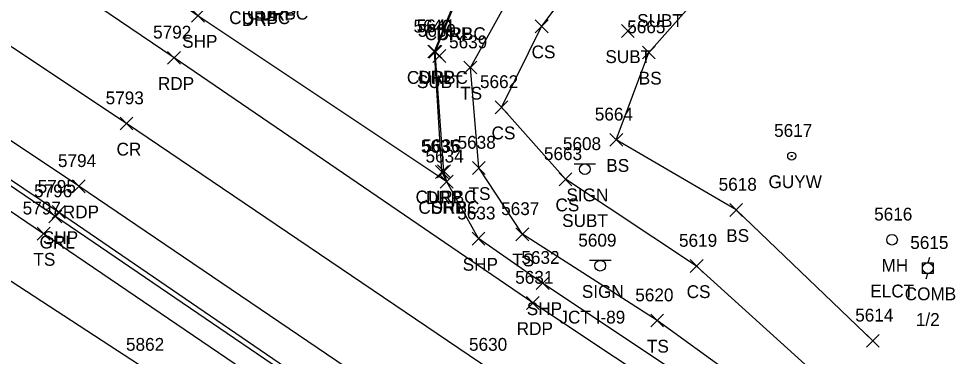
# Model space of a CAD drawing. Extents: x 1505656 to 1508446, y 700805 to 703031.
# Drawn here: x 1508219 to 1508365, y 700892.9 to 700945.6 of the extents above; entities that cross this region are included whole.
import ezdxf

# ---------------------------------------------------------------- set-up
doc = ezdxf.new("R2010")
doc.units = 0
for name, color, linetype in [('L_A', 7, 'Continuous'), ('L_I', 7, 'Continuous'), ('L_TIC', 7, 'Continuous'), ('LELB', 7, 'Continuous'), ('P_A', 7, 'Continuous'), ('P_I', 7, 'Continuous'), ('P_TIC', 7, 'Continuous'), ('PET', 7, 'Continuous'), ('PRC', 7, 'Continuous'), ('PSP', 7, 'Continuous'), ('R_A', 7, 'Continuous'), ('R_I', 7, 'Continuous'), ('R_TIC', 7, 'Continuous'), ('RC', 7, 'Continuous'), ('RDP', 7, 'Continuous'), ('RGR', 7, 'Continuous'), ('S_A', 7, 'Continuous'), ('S_C', 7, 'Continuous'), ('S_I', 7, 'Continuous'), ('SSGN', 7, 'Continuous'), ('U_A', 7, 'Continuous'), ('U_C', 7, 'Continuous'), ('U_I', 7, 'Continuous'), ('U_TIC', 7, 'Continuous'), ('UP', 7, 'Continuous'), ('UPGW', 7, 'Continuous'), ('UUMH', 7, 'Continuous')]:
    doc.layers.add(name, color=color, linetype=linetype)

msp = doc.modelspace()

# ---------------------------------------------------------------- linework, layer by layer
at = {"layer": 'L_TIC'}
for points in [[(1508299.49, 700943.38), (1508301.49, 700945.38)], [(1508301.49, 700943.38), (1508299.49, 700945.38)], [(1508316.19, 700939.29), (1508318.19, 700941.29)], [(1508318.19, 700939.29), (1508316.19, 700941.29)], [(1508288.39, 700936.94), (1508290.39, 700938.94)], [(1508290.39, 700936.94), (1508288.39, 700938.94)], [(1508293.25, 700930.74), (1508295.25, 700932.74)], [(1508295.25, 700930.74), (1508293.25, 700932.74)], [(1508311.13, 700925.67), (1508313.13, 700927.67)], [(1508313.13, 700925.67), (1508311.13, 700927.67)], [(1508289.7, 700921.28), (1508291.7, 700923.28)], [(1508291.7, 700921.28), (1508289.7, 700923.28)], [(1508303.21, 700919.51), (1508305.21, 700921.51)], [(1508305.21, 700919.51), (1508303.21, 700921.51)], [(1508303.21, 700919.51), (1508305.21, 700921.51)], [(1508305.21, 700919.51), (1508303.21, 700921.51)], [(1508329.82, 700914.73), (1508331.82, 700916.73)], [(1508331.82, 700914.73), (1508329.82, 700916.73)], [(1508221.89, 700911.02), (1508223.89, 700913.02)], [(1508223.89, 700911.02), (1508221.89, 700913.02)], [(1508296.5, 700910.93), (1508298.5, 700912.93)], [(1508298.5, 700910.93), (1508296.5, 700912.93)], [(1508323.65, 700905.98), (1508325.65, 700907.98)], [(1508325.65, 700905.98), (1508323.65, 700907.98)], [(1508317.49, 700897.47), (1508319.49, 700899.47)], [(1508319.49, 700897.47), (1508317.49, 700899.47)], [(1508351.1, 700894.32), (1508353.1, 700896.32)], [(1508353.1, 700894.32), (1508351.1, 700896.32)]]:
    msp.add_lwpolyline(points, dxfattribs=at)
at = {"layer": 'LELB'}
for points in [[(1508341.92, 700881.5), (1508318.49, 700898.47), (1508297.5, 700911.93), (1508290.7, 700922.28), (1508289.39, 700937.94), (1508297.09, 700951.83), (1508308.03, 700965.67), (1508326.08, 700976.14)], [(1508320.4, 700845.93), (1508281.14, 700872.33), (1508222.89, 700912.02), (1508187.62, 700935.98), (1508155.8, 700957.09), (1508138.7, 700965.11)], [(1508321.01, 700965.64), (1508308.92, 700955.66), (1508300.49, 700944.38), (1508294.25, 700931.74), (1508304.21, 700920.51)], [(1508316.48, 700841.44), (1508278.07, 700865.05), (1508239.04, 700890.76), (1508194.36, 700919.85), (1508152.86, 700952), (1508140.82, 700954.79), (1508132.27, 700953.56), (1508118.9, 700950.1), (1508105.54, 700945.9), (1508092.5, 700934.1), (1508084.21, 700930.56), (1508081.86, 700927.37), (1508080.22, 700924.62), (1508084.67, 700923.14), (1508097.36, 700925.85), (1508110.7, 700930.42), (1508126.08, 700933.28), (1508140.56, 700929.31)], [(1508352.1, 700895.32), (1508330.82, 700915.73), (1508312.13, 700926.67), (1508317.19, 700940.29), (1508328.41, 700952.97)], [(1508346.42, 700887.19), (1508324.65, 700906.98), (1508304.21, 700920.51)]]:
    msp.add_lwpolyline(points, dxfattribs=at)
at = {"layer": 'P_TIC'}
for points in [[(1508245.94, 700945.03), (1508247.94, 700947.03)], [(1508247.94, 700945.03), (1508245.94, 700947.03)], [(1508242.21, 700938.46), (1508244.21, 700940.46)], [(1508244.21, 700938.46), (1508242.21, 700940.46)], [(1508234.81, 700928.21), (1508236.81, 700930.21)], [(1508236.81, 700928.21), (1508234.81, 700930.21)], [(1508284.71, 700919.13), (1508286.71, 700921.13)], [(1508286.71, 700919.13), (1508284.71, 700921.13)], [(1508227.39, 700918.42), (1508229.39, 700920.42)], [(1508229.39, 700918.42), (1508227.39, 700920.42)], [(1508224.23, 700914.4), (1508226.23, 700916.4)], [(1508226.23, 700914.4), (1508224.23, 700916.4)], [(1508289.66, 700910.25), (1508291.66, 700912.25)], [(1508291.66, 700910.25), (1508289.66, 700912.25)], [(1508299.65, 700903.32), (1508301.65, 700905.32)], [(1508301.65, 700903.32), (1508299.65, 700905.32)], [(1508298.12, 700900.22), (1508300.12, 700902.22)], [(1508300.12, 700900.22), (1508298.12, 700902.22)]]:
    msp.add_lwpolyline(points, dxfattribs=at)
at = {"layer": 'PET'}
for points in [[(1508337.31, 700875.8), (1508299.12, 700901.22), (1508243.21, 700939.46), (1508171.95, 700987.77), (1508130.48, 701015.52), (1508098, 701037.64), (1508055.47, 701066.53), (1508022.23, 701089.23), (1507988.57, 701112.23), (1507963.26, 701129.32), (1507945.8, 701141.83), (1507902.27, 701172.19), (1507883.2, 701183.96), (1507860.24, 701201.06), (1507835.12, 701217.44), (1507805.58, 701238.78), (1507763.25, 701266.99), (1507728.86, 701291.36), (1507688.43, 701318.43), (1507655.64, 701340.89)], [(1508325.47, 700853.93), (1508286.34, 700880.08), (1508228.39, 700919.42), (1508193.53, 700942.69), (1508162.03, 700964.2), (1508126.36, 700988.76), (1508069.26, 701027.69), (1508039.88, 701046.84), (1507982.91, 701086.28), (1507949.88, 701109.29), (1507927.44, 701124.58), (1507885.02, 701153.86), (1507843.8, 701182.01), (1507811.49, 701204.8), (1507770.51, 701232.43), (1507732.44, 701258.92), (1507681.2, 701293.35)]]:
    msp.add_lwpolyline(points, dxfattribs=at)
at = {"layer": 'PRC'}
msp.add_lwpolyline([(1508330.81, 700865.18), (1508292.58, 700890.76), (1508235.81, 700929.21), (1508200.17, 700953), (1508165.62, 700976.67), (1508123.91, 701005.48), (1508090.88, 701028.02), (1508048, 701056.52), (1508015.22, 701078.96), (1507981.58, 701102.27), (1507956.81, 701119), (1507935.36, 701133.83), (1507892.74, 701162.9), (1507856.87, 701187.72), (1507818.46, 701214.03), (1507776.64, 701243.14), (1507739.63, 701268.4), (1507687.66, 701303.5)], dxfattribs=at)
at = {"layer": 'PSP'}
for points in [[(1508339.2, 700878.52), (1508300.65, 700904.32), (1508290.66, 700911.25), (1508285.71, 700920.13), (1508246.94, 700946.03), (1508214.54, 700968.68), (1508208.31, 700968.43), (1508200.27, 700972.31), (1508174.14, 700990.25), (1508132.47, 701018.55), (1508100.45, 701040.48), (1508057.36, 701069.9), (1508024.07, 701092.52), (1507991.15, 701114.56), (1507965.56, 701132.67), (1507948.13, 701145), (1507904.26, 701176.52), (1507885.27, 701189.48), (1507863.62, 701204.84), (1507839.06, 701222.13), (1507808.57, 701243.06), (1507766.97, 701271.37), (1507732.08, 701295.24), (1507690.9, 701323.18)], [(1508322.11, 700849.23), (1508283.29, 700875.62), (1508225.23, 700915.4), (1508190.18, 700938.93), (1508158.85, 700960.02), (1508133.58, 700977.43), (1508108.68, 700994.35), (1508066.55, 701022.65), (1508035.75, 701043.71), (1507979.02, 701080.76), (1507948.09, 701102.19), (1507924.34, 701119.43), (1507882.16, 701148.7), (1507840.1, 701177.09), (1507807.52, 701199.39), (1507768.58, 701225.94), (1507728.95, 701254.66), (1507678.68, 701288.49)]]:
    msp.add_lwpolyline(points, dxfattribs=at)
at = {"layer": 'R_TIC'}
for points in [[(1508282.78, 700939.44), (1508284.78, 700941.44)], [(1508284.78, 700939.44), (1508282.78, 700941.44)], [(1508282.92, 700939.4), (1508284.92, 700941.4)], [(1508284.92, 700939.4), (1508282.92, 700941.4)], [(1508283.97, 700920.66), (1508285.97, 700922.66)], [(1508285.97, 700920.66), (1508283.97, 700922.66)], [(1508284.27, 700920.75), (1508286.27, 700922.75)], [(1508286.27, 700920.75), (1508284.27, 700922.75)], [(1508284.71, 700919.13), (1508286.71, 700921.13)], [(1508286.71, 700919.13), (1508284.71, 700921.13)], [(1508284.71, 700919.13), (1508286.71, 700921.13)], [(1508286.71, 700919.13), (1508284.71, 700921.13)], [(1508223.72, 700913.71), (1508225.72, 700915.71)], [(1508225.72, 700913.71), (1508223.72, 700915.71)]]:
    msp.add_lwpolyline(points, dxfattribs=at)
at = {"layer": 'RC'}
msp.add_lwpolyline([(1508285.71, 700920.13), (1508285.27, 700921.75), (1508283.92, 700940.4), (1508286.69, 700947.22), (1508291.35, 700954.18), (1508292.54, 700955.92), (1508293.35, 700957.1), (1508294.35, 700958.55), (1508299.61, 700965.75), (1508312.86, 700976.74)], dxfattribs=at)
at = {"layer": 'RDP'}
msp.add_lwpolyline([(1508285.71, 700920.13), (1508284.97, 700921.66), (1508283.78, 700940.44), (1508286.56, 700947.24), (1508291.3, 700954.3)], dxfattribs=at)
at = {"layer": 'RGR'}
msp.add_lwpolyline([(1508321.64, 700848.45), (1508282.99, 700874.96), (1508224.72, 700914.71), (1508189.84, 700938.49), (1508158.41, 700959.67), (1508127.22, 700975.17)], dxfattribs=at)
at = {"layer": 'SSGN'}
for p, q in [((1508305.57, 700922.93), (1508308.9, 700922.93)), ((1508307.22, 700922.09), (1508307.22, 700922.09)), ((1508307.98, 700907.87), (1508311.31, 700907.87)), ((1508309.63, 700907.03), (1508309.63, 700907.03))]:
    msp.add_line(p, q, dxfattribs=at)
for centre in [(1508307.22, 700922.09), (1508309.63, 700907.03)]:
    msp.add_circle(centre, 0.833, dxfattribs=at)
at = {"layer": 'U_TIC'}
for points in [[(1508312.93, 700942.64), (1508314.93, 700944.64)], [(1508314.93, 700942.64), (1508312.93, 700944.64)], [(1508283.56, 700938.74), (1508285.56, 700940.74)], [(1508285.56, 700938.74), (1508283.56, 700940.74)]]:
    msp.add_lwpolyline(points, dxfattribs=at)
at = {"layer": 'UP'}
for p, q in [((1508359.85, 700905.81), (1508359.85, 700907.47)), ((1508359.85, 700907.47), (1508361.52, 700907.47)), ((1508360.93, 700908.31), (1508360.68, 700907.47)), ((1508361.52, 700907.47), (1508361.52, 700905.81)), ((1508360.68, 700906.64), (1508360.68, 700906.64)), ((1508361.52, 700905.81), (1508359.85, 700905.81)), ((1508360.43, 700904.97), (1508360.68, 700905.81))]:
    msp.add_line(p, q, dxfattribs=at)
msp.add_circle((1508360.68, 700906.64), 0.833, dxfattribs=at)
at = {"layer": 'UPGW'}
for radius in [0.625, 0.0833]:
    msp.add_circle((1508339.46, 700924.13), radius, dxfattribs=at)
at = {"layer": 'UUMH'}
for p, q in [((1508355.1, 700911.08), (1508355.1, 700911.08)), ((1508355.94, 700911.08), (1508355.94, 700911.08))]:
    msp.add_line(p, q, dxfattribs=at)
msp.add_circle((1508355.1, 700911.08), 0.833, dxfattribs=at)

# ---------------------------------------------------------------- texts
at = {"layer": 'L_A'}
for s, p in [('CS', (1508298.93, 700939.38)), ('BS', (1508315.63, 700935.29)), ('TS', (1508287.8, 700932.94)), ('CS', (1508292.69, 700926.74)), ('BS', (1508310.57, 700921.67)), ('TS', (1508289.11, 700917.28)), ('CS', (1508302.65, 700915.51)), ('CS', (1508302.65, 700915.51)), ('BS', (1508329.26, 700910.73)), ('TS', (1508221.3, 700907.02)), ('TS', (1508295.91, 700906.93)), ('CS', (1508323.09, 700901.98)), ('TS', (1508316.9, 700893.47))]:
    msp.add_text(s, height=2, dxfattribs=at).set_placement(p)
at = {"layer": 'L_I'}
for s, p in [('5665', (1508313.83, 700943.29)), ('5639', (1508286.07, 700940.94)), ('5662', (1508290.89, 700934.74)), ('5664', (1508308.78, 700929.67)), ('5638', (1508287.4, 700925.28)), ('5663', (1508300.85, 700923.51)), ('5663', (1508300.85, 700923.51)), ('5618', (1508328.08, 700918.73)), ('5797', (1508219.63, 700915.02)), ('5637', (1508294.19, 700914.93)), ('5619', (1508321.9, 700909.98)), ('5620', (1508315.09, 700901.47)), ('5614', (1508349.36, 700898.32)), ('5862', (1508235.73, 700893.76))]:
    msp.add_text(s, height=2, dxfattribs=at).set_placement(p)
at = {"layer": 'P_A'}
for s, p in [('SHP', (1508244.48, 700941.03)), ('RDP', (1508240.7, 700934.46)), ('CR', (1508234.25, 700924.21)), ('RDP', (1508225.88, 700914.42)), ('SHP', (1508283.25, 700915.13)), ('SHP', (1508222.77, 700910.4)), ('SHP', (1508288.19, 700906.25)), ('SHP', (1508298.18, 700899.32)), ('RDP', (1508296.61, 700896.22))]:
    msp.add_text(s, height=2, dxfattribs=at).set_placement(p)
at = {"layer": 'P_I'}
for s, p in [('5792', (1508239.95, 700942.46)), ('5793', (1508232.56, 700932.21)), ('5634', (1508282.4, 700923.13)), ('5794', (1508225.13, 700922.42)), ('5795', (1508221.97, 700918.4)), ('5633', (1508287.35, 700914.25)), ('5632', (1508297.34, 700907.32)), ('5631', (1508296.38, 700904.22)), ('5630', (1508289.18, 700893.76))]:
    msp.add_text(s, height=2, dxfattribs=at).set_placement(p)
at = {"layer": 'R_A'}
for s, p in [('CURBC', (1508254.62, 700945.42)), ('DRP', (1508256.61, 700945.25)), ('CURBC', (1508251.81, 700944.72)), ('DRP', (1508253.78, 700944.44)), ('CURBC', (1508282.27, 700942.22)), ('DRP', (1508284.05, 700942.24)), ('CURBC', (1508279.5, 700935.4)), ('DRP', (1508281.27, 700935.44)), ('CURBC', (1508280.85, 700916.75)), ('DRP', (1508282.46, 700916.66)), ('CURBC', (1508281.29, 700915.13)), ('DRP', (1508283.2, 700915.13)), ('GRL', (1508222.26, 700909.71))]:
    msp.add_text(s, height=2, dxfattribs=at).set_placement(p)
at = {"layer": 'R_I'}
for s, p in [('5640', (1508280.53, 700943.4)), ('5641', (1508281.04, 700943.44)), ('5635', (1508281.67, 700924.66)), ('5636', (1508281.91, 700924.75)), ('5634', (1508282.4, 700923.13)), ('5634', (1508282.4, 700923.13)), ('5796', (1508221.41, 700917.71))]:
    msp.add_text(s, height=2, dxfattribs=at).set_placement(p)
at = {"layer": 'S_A'}
for p in [(1508304.36, 700917.07), (1508306.76, 700902.01)]:
    msp.add_text('SIGN', height=2, dxfattribs=at).set_placement(p)
at = {"layer": 'S_C'}
for s, p in [('SUBT', (1508303.69, 700913.07)), ('JCT I-89', (1508303.27, 700898.01))]:
    msp.add_text(s, height=2, dxfattribs=at).set_placement(p)
at = {"layer": 'S_I'}
for s, p in [('5608', (1508303.81, 700925.07)), ('5609', (1508306.21, 700910.01))]:
    msp.add_text(s, height=2, dxfattribs=at).set_placement(p)
at = {"layer": 'U_A'}
for s, p in [('SUBT', (1508315.38, 700944.28)), ('SUBT', (1508310.43, 700938.64)), ('SUBT', (1508281.06, 700934.74)), ('GUYW', (1508335.85, 700919.13)), ('MH', (1508353.46, 700906.08)), ('COMB', (1508357.07, 700901.64))]:
    msp.add_text(s, height=2, dxfattribs=at).set_placement(p)
at = {"layer": 'U_C'}
for s, p in [('ELCT', (1508351.71, 700902.08)), ('1/2', (1508358.81, 700897.64))]:
    msp.add_text(s, height=2, dxfattribs=at).set_placement(p)
at = {"layer": 'U_I'}
for s, p in [('5669', (1508281.2, 700942.74)), ('5617', (1508336.72, 700927.13)), ('5616', (1508352.31, 700914.08)), ('5615', (1508357.94, 700909.64))]:
    msp.add_text(s, height=2, dxfattribs=at).set_placement(p)

doc.saveas('drawing.dxf')
